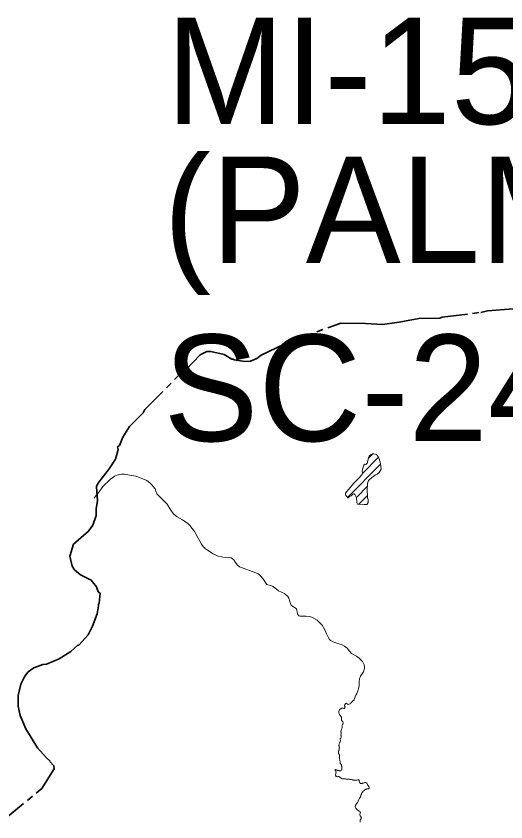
# Model space of a CAD drawing. Extents: x 553962 to 842807, y 8883888 to 9032388.
# Drawn here: x 608938 to 611238, y 8912510 to 8916296 of the extents above; entities that cross this region are included whole.
import ezdxf

# ---------------------------------------------------------------- set-up
doc = ezdxf.new("R2010")
doc.units = 0
doc.header["$LTSCALE"] = 20
doc.linetypes.add('LONG_DASH_SHORT_DASH', pattern=[9.9, 6, -1.2, 1.5, -1.2])
doc.layers.add('6', color=7, linetype='Continuous', lineweight=13)

msp = doc.modelspace()

# ---------------------------------------------------------------- linework, layer by layer
at = {"layer": '6'}
for p, q in [((610565.73, 8914148.71), (610640.22, 8914223.2)), ((610592.81, 8914218.22), (610613.21, 8914238.62)), ((610494.01, 8914034.57), (610649.5, 8914190.05)), ((610536.03, 8914034.15), (610587.22, 8914085.35)), ((610547.16, 8914002.86), (610587.75, 8914043.45))]:
    msp.add_line(p, q, dxfattribs=at)
at = {"layer": '6', "linetype": 'LONG_DASH_SHORT_DASH', "lineweight": 35}
for points in [[(609416.97, 8914259.91), (609414.45, 8914271.52), (609423.43, 8914278.01), (609438.46, 8914317.05), (609470.16, 8914368.01), (609534.79, 8914432.09), (609542.73, 8914447.8), (609726.23, 8914632.23), (609735.56, 8914633.66), (609801.76, 8914705.19), (609834.3, 8914720.44), (609853.11, 8914720.45), (609915.05, 8914705.58), (609951.44, 8914683.34), (609956.6, 8914684.16), (609962.25, 8914680.32), (610012.31, 8914673.45), (610038.96, 8914675.01), (610068.56, 8914686.65), (610088.43, 8914702.43), (610215.41, 8914764.31), (610462.76, 8914853.18), (610579.39, 8914851.88), (610659.14, 8914847.22), (610736.43, 8914857.9), (610828.97, 8914875.48), (610927.36, 8914877.45), (610938.95, 8914881.5), (611120.33, 8914903.8), (611152.08, 8914910.66), (611312.03, 8914924.76)], [(608879.95, 8912519.29), (609058.78, 8912666.4), (609116.47, 8912759.27), (609114.9, 8912772.56), (609096.18, 8912793.64), (609097.34, 8912795.6), (609078.59, 8912811.79), (609038.18, 8912857.61), (608983.29, 8912946.82), (608956.31, 8913009.14), (608946.87, 8913054.18), (608947.49, 8913104.13), (608959.74, 8913156.7), (608978.95, 8913193.87), (608994.63, 8913214.21), (609021.29, 8913233.77), (609062.84, 8913248.64), (609080.94, 8913251.03), (609139.73, 8913275.29), (609195.05, 8913310.75), (609227.98, 8913340.44), (609232.57, 8913340.34), (609276.64, 8913389.09), (609297.35, 8913429.63), (609318.09, 8913487.03), (609324.74, 8913524.31), (609323.09, 8913528.58), (609328.62, 8913536.8), (609332.03, 8913584.77), (609323.07, 8913590.81), (609315.59, 8913614.66), (609290.5, 8913645.17), (609240.21, 8913670.2), (609212.42, 8913694.13), (609201.81, 8913711), (609190.83, 8913757.95), (609207.3, 8913814.28), (609277.53, 8913876.17), (609298.73, 8913903.66), (609314.39, 8913949.02), (609314.4, 8913981.9), (609319.47, 8914018.21), (609315.67, 8914084.95), (609322.47, 8914099.74), (609375.21, 8914169.32), (609404.54, 8914214.49), (609416.97, 8914259.91)]]:
    msp.add_lwpolyline(points, dxfattribs=at)
at = {"layer": '6'}
for points in [[(610550.14, 8914128.25), (610522.64, 8914099.61), (610485.19, 8914054.43), (610484.5, 8914051.4), (610485.78, 8914043.56), (610490.94, 8914038.69), (610495.67, 8914032.35), (610498.17, 8914032.76), (610503.19, 8914038.62), (610511.32, 8914041.62), (610519.97, 8914049.94), (610522.59, 8914050.8), (610526.25, 8914050.68), (610528.61, 8914048.04), (610536.88, 8914032.55), (610538.24, 8914010.39), (610539.82, 8914005.29), (610541.14, 8914003.42), (610572.13, 8914000.56), (610584.64, 8914001.8), (610587.37, 8914002.97), (610591.55, 8914010.95), (610591.8, 8914024.62), (610588.75, 8914032.4), (610588.04, 8914036.4), (610586.66, 8914070.26), (610587.77, 8914099.91), (610590.64, 8914109.61), (610593.68, 8914113.91), (610608.02, 8914127.72), (610618.3, 8914134.62), (610625.39, 8914140.73), (610632.92, 8914144.42), (610642.73, 8914150.81), (610652.11, 8914166.72), (610649.06, 8914193.99), (610643.57, 8914215.73), (610640.14, 8914223.36), (610630.15, 8914235.87), (610618.43, 8914238.7)], [(610618.43, 8914238.7), (610613.12, 8914238.61), (610606.04, 8914236.48), (610596.3, 8914228.73), (610594.56, 8914224.78), (610586.86, 8914195.94), (610580.31, 8914189.71), (610574.38, 8914190.86), (610570.6, 8914185.2), (610568.29, 8914176.56), (610564.4, 8914166.29), (610563.65, 8914158.48), (610565.79, 8914148.42), (610564.84, 8914145.32), (610550.14, 8914128.25)], [(609304.76, 8914031.32), (609316.3, 8914047.02), (609328.21, 8914061), (609345.38, 8914084.96), (609380.86, 8914119.94), (609391.57, 8914128.42), (609400.27, 8914134.08), (609417.86, 8914140.28)], [(609417.86, 8914140.28), (609432.3, 8914143), (609446.76, 8914143.06), (609462.01, 8914141.29), (609500.25, 8914133.86), (609524.98, 8914125.23), (609551.17, 8914114.47), (609565.84, 8914103.25), (609574.47, 8914094.8), (609590.65, 8914075.34), (609593.45, 8914063.27), (609599.2, 8914050.61), (609647.55, 8914002.56), (609664.37, 8913973.75), (609675.83, 8913959.25), (609691.72, 8913944.35), (609718.84, 8913929.24), (609744.28, 8913912.19), (609754.53, 8913901.98), (609775.42, 8913874.43), (609799.62, 8913831.76), (609807.95, 8913815.21), (609816.34, 8913803.95), (609827.86, 8913793.12), (609863.53, 8913769.17), (609882.96, 8913759.41), (609908.5, 8913753.38), (609934.02, 8913752.32), (609948.32, 8913749.96), (609959.96, 8913741.37), (609967.7, 8913728.24), (609976.29, 8913717.28), (609987.74, 8913708.77), (610063.1, 8913680.36), (610075.63, 8913674.74), (610087.91, 8913663.96), (610096.35, 8913653.32), (610112.72, 8913629.22), (610116.04, 8913625.67), (610120.36, 8913623.15), (610133.77, 8913620.91), (610145.72, 8913616.52), (610170.17, 8913594.94), (610199.2, 8913582.16), (610214.37, 8913569.55), (610219.33, 8913560.44), (610223.44, 8913545.43), (610230.38, 8913527.07), (610232.11, 8913525.26), (610240.36, 8913521.01), (610255.35, 8913511.45), (610259.08, 8913488.45), (610261.44, 8913484.08), (610266.44, 8913478.15), (610271.39, 8913476.74), (610285.95, 8913476.17), (610299.64, 8913477.17), (610314.83, 8913475.19), (610327.49, 8913471.4), (610351.42, 8913457.68), (610364.47, 8913445.82), (610374.78, 8913433.93), (610381.74, 8913423.53), (610381.74, 8913423.53), (610389.06, 8913409.17)], [(610389.06, 8913409.17), (610395.36, 8913393.18), (610401.33, 8913381.12), (610409.69, 8913367.44), (610414.02, 8913362.14), (610427.05, 8913356.02), (610453.69, 8913346.77), (610468.8, 8913342.4), (610480.8, 8913335.7), (610492.18, 8913325.46), (610503.73, 8913311.59), (610513.8, 8913301.2), (610536.07, 8913288.84), (610548.57, 8913279.66), (610553.6, 8913274.96), (610564.12, 8913262.68), (610572.29, 8913247.73), (610573.95, 8913236.68), (610573.82, 8913232.51), (610569.35, 8913214.59), (610556.11, 8913194.06), (610551.12, 8913181.33), (610549.78, 8913168.66), (610549.49, 8913152.53), (610547.37, 8913140.58), (610543.54, 8913125.34), (610537.69, 8913112.59), (610533.23, 8913105.29), (610525.37, 8913084.23)], [(610525.37, 8913084.23), (610525.24, 8913083.98), (610523.81, 8913081.67), (610521.96, 8913079.69), (610520.06, 8913078.06), (610517.89, 8913076.76), (610516.09, 8913074.93), (610514.31, 8913072.91), (610512.93, 8913070.62), (610511.08, 8913068.74), (610508.96, 8913066.94), (610506.94, 8913065.18), (610504.8, 8913063.81), (610502.56, 8913062.69), (610500.11, 8913062.26), (610497.19, 8913062.09), (610494.97, 8913062.56), (610492.56, 8913063.5), (610491.19, 8913065.88), (610489, 8913067.2), (610486.64, 8913066.27), (610484.67, 8913064.66), (610482.84, 8913062.76), (610481.27, 8913060.49), (610480.29, 8913058.15), (610480.66, 8913055.6), (610481.71, 8913053.3), (610482.25, 8913050.7), (610482.76, 8913048.23), (610482.24, 8913045.72), (610480.84, 8913043.47), (610478.94, 8913041.81), (610476.43, 8913042.39), (610474.2, 8913043.63), (610471.64, 8913043.99), (610469.07, 8913044.32), (610466.4, 8913044.02), (610464.48, 8913042.31), (610462.36, 8913040.78), (610460.32, 8913039.31), (610458.41, 8913037.36), (610456.58, 8913035.53), (610455.16, 8913033.22), (610454.13, 8913030.7), (610453.37, 8913027.83), (610453.24, 8913024.47), (610454.23, 8913021.97), (610454.9, 8913019.43), (610455.76, 8913017.01), (610456.99, 8913014.68), (610458.49, 8913012.54), (610460.34, 8913009.9), (610461.86, 8913007.67), (610463.28, 8913005.56), (610464.71, 8913003.4), (610465.72, 8913001.07), (610466.48, 8912998.58), (610466.25, 8912995.84), (610466, 8912993.28), (610465.99, 8912990.64), (610466.74, 8912988.19), (610468.13, 8912985.77), (610469.7, 8912983.73), (610471.05, 8912981.4), (610472.74, 8912979.43)], [(610472.74, 8912979.43), (610474.07, 8912977.13), (610474.31, 8912974.63), (610473.32, 8912971.73), (610472.1, 8912969.29), (610470.73, 8912966.85), (610469.68, 8912964.37), (610468.58, 8912962), (610468.23, 8912959.34), (610468.73, 8912956.67), (610468.72, 8912954.13), (610468.71, 8912951.06), (610468.22, 8912948.25), (610466.76, 8912945.79), (610465.66, 8912943.39), (610464.44, 8912941.05), (610463.89, 8912938.58), (610463.79, 8912936.04), (610463.68, 8912933.38), (610464.04, 8912930.65), (610465.14, 8912928.17), (610465.21, 8912925.66), (610463.94, 8912923.38), (610462.89, 8912921.11), (610462.66, 8912918.6), (610464.4, 8912916.8), (610465.09, 8912914.18), (610465.13, 8912911.47), (610464.95, 8912908.76), (610464.39, 8912906.3), (610463.53, 8912903.47), (610461.82, 8912901.46), (610460.41, 8912899.29), (610460.45, 8912896.7), (610460.93, 8912894.11), (610461.18, 8912891.52), (610461.1, 8912888.98)], [(610461.1, 8912888.98), (610460.15, 8912886.61), (610459.02, 8912884.14), (610457.3, 8912881.8), (610456.05, 8912879.31), (610455.24, 8912876.85), (610454.46, 8912874.38), (610454.06, 8912871.77), (610453.78, 8912869.25), (610454.62, 8912866.56), (610455.49, 8912864.04), (610455.89, 8912861.57), (610456.05, 8912859.01), (610455.75, 8912856.52), (610455.45, 8912853.85), (610455.08, 8912851.36), (610454.56, 8912848.82), (610453.92, 8912846.33), (610453.38, 8912843.79), (610452.69, 8912841.33), (610451.93, 8912838.86), (610451.78, 8912836.34), (610451.65, 8912833.68), (610451.98, 8912831.14), (610453.28, 8912828.93), (610454.87, 8912826.87), (610456.07, 8912824.61), (610456.91, 8912821.9), (610457.32, 8912819.29), (610457.36, 8912816.72), (610456.84, 8912814.16), (610455.86, 8912811.76), (610456.51, 8912809.29), (610457, 8912806.65), (610457.5, 8912804.06), (610458.08, 8912801.28), (610458.6, 8912798.81), (610459.03, 8912796.26), (610459.36, 8912793.5), (610459.93, 8912791.06), (610460.16, 8912788.49), (610460.57, 8912785.95), (610461.55, 8912783.64), (610462.78, 8912781.41), (610464.25, 8912779.23), (610465.82, 8912777.24), (610466.51, 8912774.82), (610466.77, 8912772.25), (610466.96, 8912769.32), (610467.16, 8912766.73), (610467.45, 8912764.04), (610467.56, 8912761.43), (610467.55, 8912758.84), (610467.54, 8912756.32), (610467.05, 8912753.86), (610465.34, 8912752.02), (610462.94, 8912750.17), (610460.56, 8912749.38), (610457.84, 8912749.31), (610455.32, 8912749.61), (610452.98, 8912750.59), (610450.38, 8912750.43), (610447.82, 8912751.26), (610445.59, 8912752.48), (610443.37, 8912753.89)], [(610443.37, 8912753.89), (610441.09, 8912754.99), (610438.67, 8912755.74), (610436.58, 8912754.25), (610436.57, 8912751.69), (610438.26, 8912749.82), (610439.98, 8912747.87), (610440.45, 8912745.36), (610440.44, 8912742.69), (610440.24, 8912739.98), (610439.58, 8912737.49), (610438.94, 8912734.95), (610438.56, 8912732.32), (610438.6, 8912729.7), (610438.81, 8912727.16), (610439.82, 8912724.81), (610441.41, 8912722.43), (610443.54, 8912720.97), (610446.14, 8912721.59), (610448.44, 8912722.82), (610451.33, 8912723.12), (610453.8, 8912722.7), (610456.27, 8912721.58), (610458.47, 8912720.17), (610460.57, 8912718.66), (610462.67, 8912716.99), (610464.75, 8912715.57), (610466.83, 8912713.95), (610469.13, 8912712.46), (610471.62, 8912711.94), (610474.19, 8912711.86), (610476.93, 8912711.81), (610479.6, 8912711.82), (610482.19, 8912712.08), (610484.93, 8912711.51), (610487.38, 8912711), (610489.94, 8912710.84)], [(610489.94, 8912710.84), (610492.51, 8912710.95), (610495.23, 8912711.07), (610497.85, 8912711.06), (610500.46, 8912710.73), (610502.83, 8912709.68), (610505.4, 8912709.12), (610508.07, 8912708.82), (610510.88, 8912708.74), (610513.59, 8912708.36), (610516.3, 8912707.75), (610518.82, 8912707.11), (610521.44, 8912706.43), (610523.88, 8912705.74), (610526.81, 8912705.39), (610529.82, 8912705.28), (610532.58, 8912705.2), (610535.2, 8912705.19), (610537.92, 8912705.4), (610540.44, 8912706.12), (610543.06, 8912707.22), (610545.58, 8912707.79), (610548.13, 8912707.79), (610550.09, 8912706.21), (610549.64, 8912703.74), (610548.66, 8912701.35), (610549.33, 8912698.78), (610550.44, 8912696.33), (610551.76, 8912694), (610553.33, 8912691.79), (610555.43, 8912690.36), (610557.98, 8912689.55), (610560.57, 8912689.47), (610563.14, 8912690.02), (610565.4, 8912691.29), (610567.68, 8912692.33), (610570.28, 8912693.24), (610572.78, 8912693.86), (610575.62, 8912694.57), (610578.23, 8912694.71), (610580.73, 8912694.31), (610582.95, 8912692.93), (610584.59, 8912691.01), (610585.97, 8912688.87), (610587.17, 8912686.64), (610588.55, 8912684.49), (610589.9, 8912682.28), (610591.34, 8912680.14), (610592.96, 8912678.1), (610594.42, 8912675.39), (610596.44, 8912670.81)], [(610596.44, 8912670.81), (610596.74, 8912669.8), (610596.74, 8912669.18), (610596.25, 8912667.94), (610595.22, 8912666.82), (610593.18, 8912665.37), (610590.68, 8912664.66), (610588.04, 8912664.54), (610585.37, 8912664.55), (610583.14, 8912663.35), (610580.54, 8912662.8), (610578.29, 8912661.45), (610576.1, 8912660.13), (610573.94, 8912658.47), (610571.89, 8912656.68), (610570.02, 8912654.9), (610568.22, 8912652.82), (610566.54, 8912650.82), (610564.62, 8912648.92), (610562.55, 8912647.33), (610560.92, 8912645.37), (610560.19, 8912642.59), (610559.35, 8912640.22), (610558.64, 8912637.78), (610558.24, 8912635.14), (610557.05, 8912632.73), (610555.71, 8912630.46), (610554.63, 8912628.04), (610552.36, 8912623.08)], [(610552.36, 8912623.08), (610551.41, 8912620.93), (610547.83, 8912614.16), (610544.72, 8912607.25), (610541.19, 8912600.62), (610536.67, 8912594.41), (610532.01, 8912588.47), (610529.97, 8912581.14), (610534.21, 8912574.88), (610538.44, 8912568.29), (610544.18, 8912563.2), (610547.16, 8912561.17), (610549.85, 8912559.85), (610551.91, 8912558.36), (610554.03, 8912555.88), (610554.64, 8912553.23), (610554.35, 8912550.7), (610553.07, 8912548.47), (610552.23, 8912546.16), (610552.21, 8912543.7), (610552.82, 8912541.21), (610554.02, 8912538.72), (610555.09, 8912536.35), (610556.54, 8912534), (610557.99, 8912531.48), (610558.95, 8912529.1), (610559.37, 8912526.5), (610558.62, 8912524.19), (610556.46, 8912522.95), (610554.66, 8912521.18), (610554.06, 8912518.83), (610554.06, 8912516.34), (610554.04, 8912513.69), (610553.65, 8912510.73), (610553.51, 8912508.15)]]:
    msp.add_lwpolyline(points, dxfattribs=at)

# ---------------------------------------------------------------- texts
for s, p in [('MI-1523', (609642.57, 8915788.65)), ('(PALMEIRA DOS ÍNDIOS)', (609629.99, 8915136.29)), ('SC-24-X-D-II', (609629.99, 8914299.23))]:
    msp.add_text(s, height=500, dxfattribs=at).set_placement(p)

doc.saveas('drawing.dxf')
